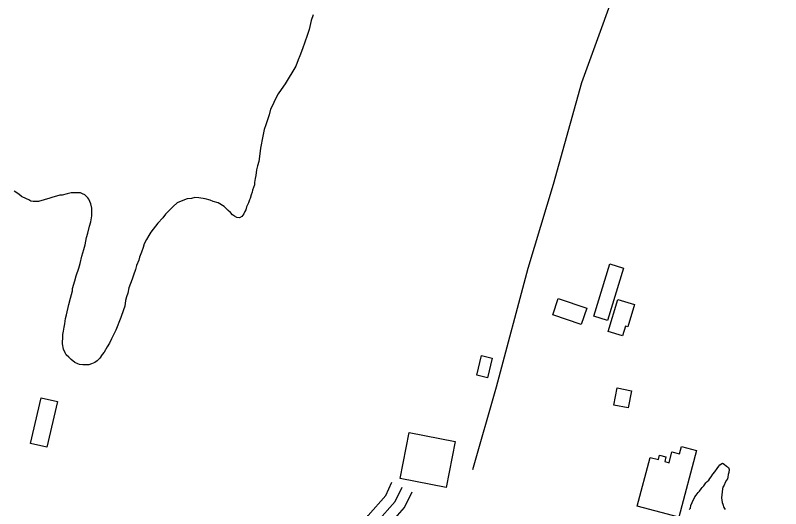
# Model space of a CAD drawing. Extents: x 3297772 to 3335630, y 634068 to 659439.
# Drawn here: x 3329027 to 3330060, y 650947 to 651613 of the extents above; entities that cross this region are included whole.
import ezdxf

# ---------------------------------------------------------------- set-up
doc = ezdxf.new("R2010")
doc.units = 0
for name, color, linetype in [('V-BLDG-OTLN', 7, 'Continuous'), ('V-ROAD-CNTR', 7, 'Continuous'), ('V-SITE-VEGE', 7, 'Continuous'), ('V-TOPO-SHOR', 7, 'Continuous')]:
    doc.layers.add(name, color=color, linetype=linetype)

msp = doc.modelspace()

# ---------------------------------------------------------------- linework, layer by layer
at = {"layer": 'V-BLDG-OTLN'}
for points in [[(3329807.3, 651206.5), (3329828.9, 651277.2), (3329847.5, 651271.5), (3329825.9, 651200.8)], [(3329759.4, 651230.5), (3329797.9, 651217.5), (3329790.5, 651195.7), (3329752, 651208.6)], [(3329839.9, 651229.3), (3329862.3, 651222.6), (3329853.2, 651192.2), (3329850.1, 651193.1), (3329846.2, 651180.2), (3329827, 651185.9)], [(3329649.4, 651127.2), (3329655.7, 651153.5), (3329670.4, 651150), (3329664.1, 651123.7)], [(3329853.6, 651082.8), (3329834.4, 651086.7), (3329839.1, 651109.8), (3329858.3, 651105.8)], [(3329047.2, 651034.9), (3329061.3, 651096.5), (3329083.3, 651091.5), (3329069.2, 651029.8)], [(3329558.4, 651049.8), (3329620.4, 651037.4), (3329608, 650975.4), (3329546, 650987.8)], [(3329922.3, 650935.5), (3329866.1, 650950.4), (3329883.6, 651016.2), (3329894.6, 651013.2), (3329896.2, 651019.1), (3329904.8, 651016.8), (3329903.1, 651010.5), (3329909, 651008.9), (3329912.9, 651023.6), (3329922.9, 651021), (3329925.6, 651030.8), (3329946.2, 651025.3)]]:
    msp.add_lwpolyline(points, close=True, dxfattribs=at)
at = {"layer": 'V-ROAD-CNTR'}
for points in [[(3329467.4, 650688.7), (3329464, 650729.5), (3329465.5, 650761.8), (3329475.9, 650784), (3329474.1, 650817.7), (3329473.5, 650869), (3329478.6, 650898.8), (3329502.7, 650937.6), (3329526.8, 650964.9), (3329535, 650982.5)], [(3329482.3, 650689.9), (3329479.1, 650729.8), (3329480.3, 650758.2), (3329491.1, 650781.1), (3329489.1, 650818.2), (3329488.5, 650867.8), (3329492.9, 650893.3), (3329514.7, 650928.6), (3329539.5, 650956.6), (3329548.6, 650976.1)], [(3329497.3, 650691.1), (3329494.1, 650730.1), (3329495.2, 650754.5), (3329506.3, 650778.1), (3329504, 650818.7), (3329503.5, 650866.6), (3329507.2, 650887.9), (3329526.8, 650919.6), (3329552.1, 650948.3), (3329562.2, 650969.8)]]:
    msp.add_lwpolyline(points, dxfattribs=at)
at = {"layer": 'V-SITE-VEGE'}
for points in [[(3329428.5, 651613.5), (3329426, 651605.6), (3329423, 651593.4), (3329420.5, 651585.5), (3329414.4, 651567.3), (3329410.8, 651558.1), (3329408.3, 651552.6), (3329405.3, 651544.1), (3329390.7, 651520.4), (3329385.2, 651512.4), (3329381.5, 651507), (3329377.3, 651499), (3329373.6, 651491.1), (3329371.2, 651486.3), (3329369.3, 651478.3), (3329367.5, 651472.9), (3329364.5, 651464.9), (3329362.6, 651458.8), (3329360.8, 651449.7), (3329357.7, 651433.3), (3329356.5, 651426), (3329355.3, 651415.6), (3329353.5, 651409.5), (3329352.2, 651404), (3329351, 651396.7)], [(3329351, 651396.7), (3329350.4, 651392.5), (3329349.2, 651387), (3329349.2, 651383.9), (3329346.8, 651376.6), (3329346.1, 651374.2), (3329344.9, 651370.5), (3329343.7, 651365.7), (3329342.5, 651363.8), (3329341.3, 651359.6), (3329340.1, 651357.1), (3329338.8, 651354.1), (3329337.6, 651350.4), (3329336.4, 651348), (3329335.2, 651344.9), (3329332.1, 651341.3), (3329329.1, 651339.5), (3329325.4, 651340.1), (3329322.4, 651341.9), (3329319.9, 651343.7), (3329316.9, 651346.8), (3329313.9, 651349.2), (3329308.4, 651354.7), (3329300.5, 651359.6), (3329293.8, 651361.4), (3329289.5, 651363.2), (3329282.8, 651365.1), (3329274.3, 651366.3), (3329268.8, 651366.9), (3329264.5, 651365.7), (3329258.4, 651365.1), (3329254.8, 651363.9), (3329245, 651359.6), (3329239.5, 651354.7), (3329229.2, 651344.4), (3329225.5, 651339.5), (3329218.8, 651332.2), (3329209.7, 651320), (3329206.6, 651315.8), (3329203.6, 651310.3), (3329200.5, 651304.2), (3329199.3, 651299.3), (3329196.9, 651293.2), (3329194.4, 651286.5), (3329193.2, 651282.3), (3329190.2, 651274.9), (3329189, 651269.5), (3329185.9, 651262.2), (3329184.1, 651256.7), (3329179.8, 651245.1), (3329178.6, 651237.8), (3329176.8, 651232.9), (3329175.5, 651228), (3329174.3, 651220.1), (3329172.5, 651215.3), (3329168.8, 651204.9), (3329162.1, 651187.8), (3329156.6, 651176.3), (3329153.6, 651170.2), (3329150.5, 651165.3), (3329146.3, 651158), (3329143.8, 651155), (3329140.8, 651150.1), (3329137.1, 651146.4), (3329134.1, 651144), (3329129.2, 651142.2), (3329125.6, 651141), (3329117.6, 651141), (3329113.4, 651141.6), (3329110.9, 651142.2), (3329106.7, 651144), (3329101.8, 651148.3), (3329098.8, 651151.3), (3329095.1, 651154.4), (3329093.9, 651157.4), (3329091.5, 651162.3), (3329090.2, 651169.6), (3329090.2, 651172), (3329090.8, 651176.9), (3329090.8, 651181.8), (3329091.5, 651186.7), (3329092.7, 651192.1), (3329093.3, 651196.4), (3329094.5, 651203.7), (3329095.7, 651208.6), (3329098.8, 651222.6), (3329101.2, 651231.1), (3329103.7, 651240.9), (3329103.7, 651243.9), (3329106.7, 651254.3), (3329108.5, 651261), (3329112.2, 651271.3), (3329114, 651278), (3329116.5, 651287.8), (3329118.9, 651296.9), (3329120.7, 651303), (3329122.6, 651312.7), (3329124.4, 651318.8), (3329126.8, 651328), (3329128.7, 651334.1), (3329129.9, 651342)], [(3329129.9, 651342), (3329129.9, 651347.5), (3329129.9, 651352.3), (3329128.7, 651358.4), (3329125.6, 651364.5), (3329124.4, 651366.3), (3329120.2, 651370.6), (3329117.1, 651371.8), (3329114.7, 651373), (3329101.9, 651373.1), (3329096.4, 651371.8), (3329089.7, 651370), (3329086.7, 651370), (3329075.7, 651367), (3329073.2, 651365.8), (3329058, 651361.5), (3329050.7, 651361.5), (3329047.7, 651362.1), (3329044.6, 651363.9), (3329041.6, 651365.2), (3329034.9, 651368.2), (3329031.2, 651371.2), (3329025.1, 651375.5)], [(3329936, 650945.6), (3329937.9, 650947.5), (3329938.5, 650951.1), (3329940.3, 650955.4), (3329944, 650962.7), (3329945.8, 650965.1), (3329948.2, 650968.8), (3329950.1, 650970.6), (3329952.5, 650973.6), (3329953.7, 650975.5), (3329956.1, 650977.9), (3329958.6, 650981.6), (3329960.4, 650983.4), (3329962.9, 650985.2), (3329964.1, 650987.6), (3329965.9, 650990.1), (3329968.3, 650993.7), (3329970.8, 650996.8), (3329973.8, 651001), (3329976.3, 651004.1), (3329977.5, 651005.9), (3329981.1, 651008.4), (3329983.6, 651007.1), (3329986.6, 651004.1), (3329989.1, 651002.3), (3329990.3, 650999.8), (3329989.7, 650995.6), (3329989, 650993.1), (3329988.4, 650989.5), (3329987.8, 650987), (3329986.6, 650985.2), (3329984.8, 650982.2), (3329983.6, 650978.5), (3329981.7, 650976.1), (3329981.1, 650973.6), (3329979.9, 650961.5)], [(3329979.9, 650961.5), (3329980.5, 650955.4), (3329981.7, 650952.9), (3329982.9, 650948.7), (3329984.8, 650945.6)]]:
    msp.add_lwpolyline(points, dxfattribs=at)
at = {"layer": 'V-TOPO-SHOR'}
msp.add_lwpolyline([(3329644, 650999.7), (3329676, 651111.4), (3329718.9, 651271.4), (3329753.1, 651384.7), (3329791.1, 651521.9), (3329814.5, 651586.4), (3329846, 651673.7), (3329876.9, 651780.6), (3329899.2, 651853.2), (3329931.8, 651967.6), (3329952.4, 652036.5), (3329968.7, 652093.4), (3329988.2, 652155.3), (3330009.9, 652232.8), (3330037.6, 652331), (3330057.2, 652402), (3330077.3, 652467.1), (3330094.1, 652521.8), (3330111.5, 652573.3), (3330135.4, 652642.2), (3330156, 652705.7), (3330201.1, 652846.6), (3330225, 652929.6), (3330249.4, 652999)], dxfattribs=at)

doc.saveas('drawing.dxf')
